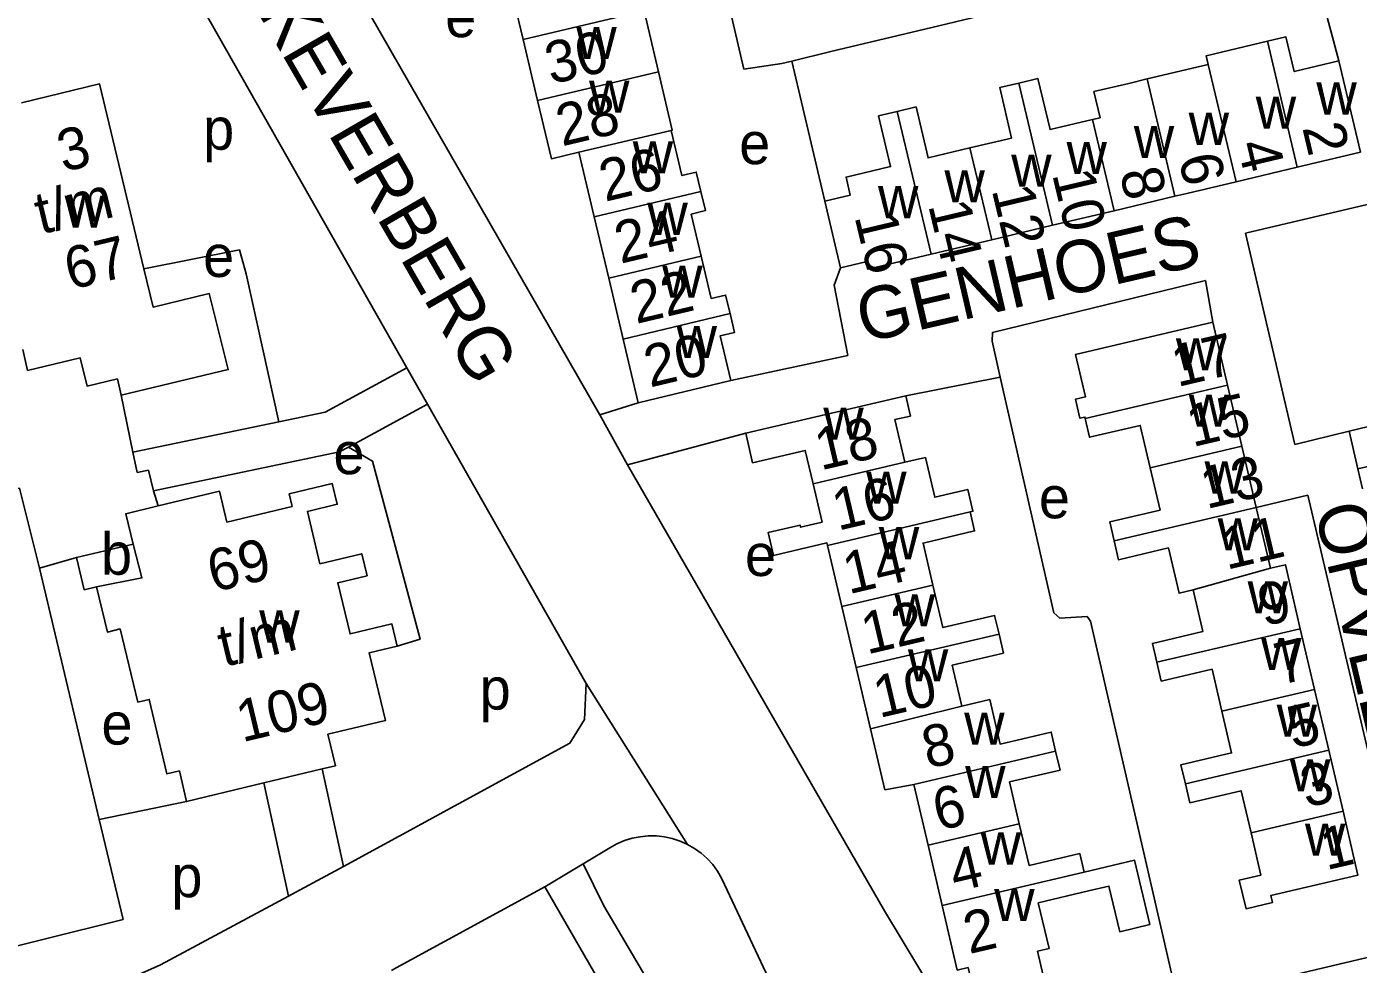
# Model space of a CAD drawing. Extents: x 157646 to 159241, y 379213 to 381217.
# Drawn here: x 158754.8 to 158882.3, y 380586.3 to 380676 of the extents above; entities that cross this region are included whole.
import ezdxf

# ---------------------------------------------------------------- set-up
doc = ezdxf.new("R2010")
doc.units = 0
for name, color, linetype in [('BLT_Basislijn', 7, 'Continuous'), ('BLT_Bebouwing', 7, 'Continuous'), ('BLT_Centroide', 7, 'Continuous'), ('BLT_Huisnummer', 7, 'Continuous'), ('BLT_Huisnummer_ tussenligend', 7, 'Continuous'), ('BLT_Huisnummer_reeks', 7, 'Continuous'), ('BLT_Onderverdeling_panden', 7, 'Continuous'), ('BLT_Straatnaam', 7, 'Continuous'), ('BLT_Vlakafsluiter', 7, 'Continuous')]:
    doc.layers.add(name, color=color, linetype=linetype)

msp = doc.modelspace()

# ---------------------------------------------------------------- linework, layer by layer
at = {"layer": 'BLT_Basislijn'}
for p, q in [((158809.69, 380638.9), (158781.03, 380688.8)), ((158880.41, 380672.76), (158877.31, 380684.42)), ((158791.22, 380643.4), (158769.17, 380682.23)), ((158828.05, 380672.75), (158831.21, 380659.36)), ((158871.47, 380656.28), (158886.31, 380659.8)), ((158871.47, 380656.28), (158876.2, 380636.08)), ((158867.65, 380651.76), (158868.33, 380647.76)), ((158793.2, 380639.93), (158791.22, 380643.4)), ((158838.95, 380640.74), (158847.99, 380642.51)), ((158764.99, 380635.33), (158763.89, 380640.79)), ((158785.62, 380635.82), (158793.2, 380639.93)), ((158809.69, 380638.9), (158813.35, 380640.07)), ((158812.34, 380634.13), (158809.69, 380638.9)), ((158764.99, 380635.33), (158778.97, 380638.24)), ((158812.34, 380634.13), (158823.64, 380637.16)), ((158876.2, 380636.08), (158881.39, 380637.33)), ((158767.41, 380630.19), (158766.96, 380631.65)), ((158872.49, 380630.04), (158877.43, 380631.21)), ((158877.43, 380631.21), (158877.56, 380630.67)), ((158877.56, 380630.67), (158887.56, 380588.05)), ((158756.06, 380624.25), (158759.61, 380625.25)), ((158756.06, 380624.25), (158761.77, 380600.19)), ((158783.1, 380605.03), (158785.15, 380595.7)), ((158779.89, 380592.86), (158777.54, 380603.7)), ((158770.14, 380601.93), (158761.77, 380600.19)), ((158808.08, 380595.95), (158810.64, 380597.49)), ((158804.41, 380593.74), (158808.08, 380595.95)), ((158828.79, 380578.74), (158821.62, 380593.98)), ((158865.01, 380582.73), (158887.56, 380588.05))]:
    msp.add_line(p, q, dxfattribs=at)
for points in [[(158828.05, 380672.75), (158827.09, 380672.52), (158823.47, 380671.99), (158817.59, 380697.21)], [(158828.05, 380672.75), (158831.8, 380673.66), (158842.11, 380676.12), (158846.91, 380677.28)], [(158766.06, 380652.86), (158775.2, 380654.68), (158775.85, 380652.4), (158778.97, 380638.24)], [(158822.23, 380642.18), (158833.41, 380644.6), (158832.1, 380651.31), (158832.72, 380652.98)], [(158847.99, 380642.51), (158847.22, 380645.94), (158847.27, 380646.79), (158867.65, 380651.76)], [(158778.97, 380638.24), (158783.39, 380639.16), (158791.22, 380643.4)], [(158847.99, 380642.51), (158853.13, 380619.97), (158853.7, 380619.46), (158856.31, 380619.62), (158856.63, 380619.17), (158865.01, 380582.73)], [(158808.36, 380613.22), (158793.2, 380639.93)], [(158881.39, 380637.33), (158891.19, 380639.69)], [(158882.22, 380633.73), (158881.39, 380637.33)], [(158766.96, 380631.65), (158766.49, 380633.6), (158765.41, 380633.4), (158764.99, 380635.33)], [(158766.96, 380631.65), (158784.78, 380635.37), (158785.62, 380635.82)], [(158785.62, 380635.82), (158787.93, 380634.48), (158792.48, 380617.46), (158790.29, 380616.79)], [(158843.68, 380580.23), (158836.93, 380591.46), (158812.34, 380634.13)], [(158748.39, 380630.85), (158754.14, 380631.89), (158756.06, 380624.25)], [(158785.15, 380595.7), (158806.8, 380607.51), (158808.23, 380609.75), (158808.36, 380613.22)], [(158761.77, 380600.19), (158764.06, 380590.63), (158749.06, 380586.9)], [(158810.64, 380597.49), (158811.32, 380597.86), (158812.03, 380598.17), (158812.77, 380598.4), (158813.54, 380598.55), (158814.31, 380598.63), (158815.09, 380598.62), (158815.86, 380598.53), (158816.62, 380598.37), (158817.36, 380598.13), (158818.07, 380597.81)], [(158818.07, 380597.81), (158818.74, 380597.42), (158819.37, 380596.97), (158819.95, 380596.45), (158820.48, 380595.88), (158820.94, 380595.25), (158821.33, 380594.58), (158821.62, 380593.98)], [(158785.15, 380595.7), (158780.17, 380593.01), (158779.89, 380592.86)], [(158808.08, 380595.95), (158810.05, 380591.95), (158826.43, 380564.16), (158834.97, 380565.9)], [(158779.89, 380592.86), (158767.64, 380586.29), (158759.13, 380582.49), (158750.6, 380580.52)], [(158804.41, 380593.74), (158790.19, 380586), (158789.75, 380585.76)], [(158796.65, 380554.49), (158797.44, 380554.69), (158823.13, 380560.77), (158821.88, 380563.52), (158804.41, 380593.74)]]:
    msp.add_lwpolyline(points, dxfattribs=at)
at = {"layer": 'BLT_Bebouwing'}
for p, q in [((158803.73, 380668.98), (158802.34, 380674.81)), ((158867.9, 380672.41), (158862.05, 380671.05)), ((158809.13, 380657.86), (158807.67, 380664.03)), ((158870.56, 380661.2), (158876.42, 380662.59)), ((158864.72, 380659.82), (158865.86, 380660.09)), ((158865.86, 380660.09), (158870.56, 380661.2)), ((158858.9, 380658.44), (158864.72, 380659.82)), ((158810.53, 380651.98), (158809.13, 380657.86)), ((158853.01, 380657.04), (158858.9, 380658.44)), ((158847.18, 380655.66), (158853.01, 380657.04)), ((158841.39, 380654.28), (158847.18, 380655.66)), ((158811.91, 380646.16), (158810.53, 380651.98)), ((158868.33, 380647.76), (158869.74, 380641.74)), ((158813.35, 380640.07), (158811.91, 380646.16)), ((158822.23, 380642.18), (158813.35, 380640.07)), ((158869.74, 380641.74), (158871.11, 380635.9)), ((158838.95, 380640.74), (158823.64, 380637.16)), ((158871.11, 380635.9), (158872.49, 380630.04)), ((158872.49, 380630.04), (158873.85, 380624.23)), ((158831.47, 380626.42), (158832.85, 380620.56)), ((158832.85, 380620.56), (158834.22, 380614.72)), ((158876.71, 380618.45), (158878.07, 380612.64)), ((158878.07, 380612.64), (158879.43, 380606.82)), ((158836.96, 380603.03), (158835.59, 380608.87)), ((158879.43, 380606.82), (158880.8, 380600.98)), ((158777.54, 380603.7), (158783.1, 380605.03)), ((158770.14, 380601.93), (158777.54, 380603.7)), ((158836.96, 380603.03), (158839.72, 380603.55)), ((158839.72, 380603.55), (158841.09, 380597.74)), ((158841.09, 380597.74), (158842.44, 380591.96))]:
    msp.add_line(p, q, dxfattribs=at)
for points in [[(158802.34, 380674.81), (158801.49, 380678.39), (158796.4, 380677.18), (158795.84, 380679.52)], [(158811.13, 380676.9), (158813.91, 380677.55), (158815.29, 380671.73)], [(158873.56, 380674.65), (158867.71, 380673.26), (158867.9, 380672.41)], [(158880.41, 380672.76), (158876.13, 380671.74), (158875.34, 380675.07), (158873.56, 380674.65)], [(158815.29, 380671.73), (158816.62, 380666.15), (158816.51, 380666.12)], [(158882.48, 380664.03), (158880.41, 380672.76)], [(158766.06, 380652.86), (158761.82, 380670.56), (158754.34, 380668.77)], [(158849.78, 380670.64), (158847.95, 380670.21), (158849.09, 380665.39), (158845.09, 380664.44)], [(158856.83, 380667.16), (158852.77, 380666.2), (158851.61, 380671.08), (158849.78, 380670.64)], [(158862.05, 380671.05), (158860.3, 380670.62), (158856.96, 380669.84), (158857.56, 380667.33)], [(158807.67, 380664.03), (158805.05, 380663.4), (158803.73, 380668.98)], [(158838.15, 380667.94), (158836.36, 380667.51), (158837.51, 380662.66), (158833.24, 380661.65), (158833.64, 380659.93), (158831.21, 380659.36)], [(158845.09, 380664.44), (158841.09, 380663.49), (158839.94, 380668.36), (158838.15, 380667.94)], [(158857.56, 380667.33), (158856.83, 380667.16)], [(158816.51, 380666.12), (158817.54, 380661.8), (158818.91, 380662.13), (158819.34, 380660.29)], [(158876.42, 380662.59), (158882.48, 380664.03)], [(158819.34, 380660.29), (158819.78, 380658.45), (158818.43, 380658.12), (158819.39, 380654.08)], [(158831.21, 380659.36), (158831.57, 380657.85), (158832.72, 380652.98)], [(158819.39, 380654.08), (158820.35, 380650.04), (158821.72, 380650.37), (158822.15, 380648.59)], [(158832.72, 380652.98), (158835.15, 380653.56), (158835.32, 380652.85), (158841.39, 380654.28)], [(158763.89, 380640.79), (158774.13, 380643.23), (158772.3, 380650.5), (158766.93, 380649.22), (158766.06, 380652.86)], [(158822.15, 380648.59), (158822.57, 380646.8), (158821.21, 380646.48), (158822.23, 380642.18)], [(158856.14, 380638.55), (158856.1, 380638.69), (158855.63, 380638.58), (158855.2, 380640.4), (158856.15, 380640.62), (158855.2, 380644.68), (158868.33, 380647.76)], [(158754.46, 380645.17), (158754.92, 380643.16), (158759.97, 380644.35), (158760.61, 380641.66), (158763.53, 380642.35)], [(158763.53, 380642.35), (158763.89, 380640.79)], [(158838.87, 380634.37), (158837.91, 380638.45), (158839.4, 380638.79), (158838.95, 380640.74)], [(158862.34, 380633.84), (158861.39, 380637.9), (158856.55, 380636.77), (158856.13, 380638.55)], [(158823.64, 380637.16), (158824.3, 380634.33), (158829.34, 380635.51), (158830.09, 380632.32)], [(158882.22, 380633.73), (158891.29, 380635.86)], [(158845.12, 380629.63), (158845.38, 380629.69), (158844.89, 380631.78), (158841.73, 380631.03), (158840.84, 380634.82), (158838.87, 380634.37)], [(158858.89, 380626.85), (158858.47, 380628.66), (158863.29, 380629.79), (158862.34, 380633.84)], [(158882.65, 380631.84), (158882.22, 380633.73)], [(158790.29, 380616.79), (158789.78, 380618.91), (158785.78, 380617.95), (158784.61, 380622.84), (158787.41, 380623.51), (158786.9, 380625.62), (158782.89, 380624.66), (158781.7, 380629.66), (158784.56, 380630.35), (158784.08, 380632.33), (158779.94, 380631.35), (158780.23, 380630.15), (158774, 380628.65), (158773.29, 380631.6), (158767.41, 380630.19)], [(158830.09, 380632.32), (158830.95, 380628.64), (158828.89, 380628.16), (158828.84, 380628.36), (158825.78, 380627.64), (158826.3, 380625.45), (158831.42, 380626.65), (158831.47, 380626.42)], [(158767.41, 380630.19), (158764.32, 380629.45), (158765.02, 380626.54)], [(158841.56, 380622.6), (158840.61, 380626.64), (158845.55, 380627.8), (158845.12, 380629.62)], [(158765.02, 380626.54), (158759.61, 380625.25)], [(158866.45, 380622.15), (158865.12, 380621.84), (158864.11, 380626.18), (158859.31, 380625.05), (158858.89, 380626.85)], [(158759.61, 380625.25), (158760.33, 380622.17), (158761.53, 380622.45)], [(158873.85, 380624.23), (158875.28, 380624.57), (158876.71, 380618.45)], [(158761.53, 380622.45), (158762.56, 380618.12), (158763.78, 380618.42), (158765.46, 380611.42), (158766.56, 380611.68), (158768.26, 380604.56), (158769.45, 380604.84), (158770.14, 380601.93)], [(158847.88, 380617.92), (158847.46, 380619.72), (158842.51, 380618.56), (158841.56, 380622.6)], [(158862.98, 380615.23), (158862.56, 380617.04), (158867.38, 380618.17), (158866.45, 380622.15)], [(158783.1, 380605.03), (158784.38, 380605.34), (158783.66, 380608.35), (158789.16, 380609.66), (158787.61, 380616.15), (158790.29, 380616.79)], [(158844.33, 380611.04), (158843.41, 380614.97), (158848.31, 380616.12), (158847.88, 380617.92)], [(158834.22, 380614.72), (158835.59, 380608.87)], [(158869.21, 380610.57), (158868.27, 380614.57), (158863.41, 380613.43), (158862.98, 380615.23)], [(158853.3, 380606.74), (158852.88, 380608.55), (158847.99, 380607.41), (158846.99, 380611.66), (158844.33, 380611.04)], [(158865.72, 380603.61), (158865.29, 380605.43), (158870.14, 380606.57), (158869.21, 380610.57)], [(158849.82, 380599.79), (158848.89, 380603.79), (158853.73, 380604.92), (158853.3, 380606.74)], [(158872, 380598.91), (158871.05, 380602.94), (158866.15, 380601.79), (158865.72, 380603.61)], [(158880.8, 380600.98), (158882.23, 380594.88), (158873.88, 380592.92), (158874.04, 380592.24), (158871.52, 380591.65), (158870.87, 380594.4), (158872.94, 380594.88), (158872, 380598.91)], [(158856.03, 380595.15), (158855.61, 380596.93), (158850.76, 380595.8), (158849.82, 380599.79)], [(158842.44, 380591.96), (158843.89, 380585.78), (158844.92, 380586.03), (158845.99, 380581.47), (158848.15, 380581.31), (158852.79, 380582.41), (158851.58, 380587.59), (158852.67, 380587.84), (158851.64, 380592.22), (158856.45, 380593.36), (158858.4, 380593.82), (158859.43, 380589.46), (158862.31, 380590.15), (158860.85, 380596.29), (158856.03, 380595.15)]]:
    msp.add_lwpolyline(points, dxfattribs=at)
at = {"layer": 'BLT_Onderverdeling_panden'}
for p, q in [((158811.13, 380676.9), (158802.34, 380674.81)), ((158873.56, 380674.65), (158876.42, 380662.59)), ((158815.29, 380671.73), (158803.73, 380668.98)), ((158867.9, 380672.41), (158870.56, 380661.2)), ((158849.78, 380670.64), (158853.01, 380657.04)), ((158862.05, 380671.05), (158864.72, 380659.82)), ((158838.15, 380667.94), (158841.39, 380654.28)), ((158856.83, 380667.16), (158858.9, 380658.44)), ((158816.51, 380666.12), (158807.67, 380664.03)), ((158845.09, 380664.44), (158847.18, 380655.66)), ((158819.34, 380660.29), (158809.13, 380657.86)), ((158819.39, 380654.08), (158810.53, 380651.98)), ((158822.15, 380648.59), (158811.91, 380646.16)), ((158856.13, 380638.55), (158869.74, 380641.74)), ((158862.34, 380633.84), (158871.11, 380635.9)), ((158838.87, 380634.37), (158830.09, 380632.32)), ((158845.12, 380629.62), (158831.47, 380626.42)), ((158858.89, 380626.85), (158872.49, 380630.04)), ((158866.45, 380622.15), (158873.85, 380624.23)), ((158841.56, 380622.6), (158832.85, 380620.56)), ((158862.98, 380615.23), (158876.71, 380618.45)), ((158847.88, 380617.92), (158834.22, 380614.72)), ((158869.21, 380610.57), (158878.07, 380612.64)), ((158835.59, 380608.87), (158844.33, 380611.04)), ((158853.3, 380606.74), (158839.72, 380603.55)), ((158865.72, 380603.61), (158879.43, 380606.82)), ((158872, 380598.91), (158880.8, 380600.98)), ((158849.82, 380599.79), (158841.09, 380597.74)), ((158856.03, 380595.15), (158842.44, 380591.96))]:
    msp.add_line(p, q, dxfattribs=at)
msp.add_lwpolyline([(158761.53, 380622.45), (158765.87, 380623.31), (158765.02, 380626.54)], dxfattribs=at)
at = {"layer": 'BLT_Vlakafsluiter'}
msp.add_line((158808.36, 380613.22), (158818.07, 380597.81), dxfattribs=at)

# ---------------------------------------------------------------- texts
at = {"layer": 'BLT_Centroide'}
for s, p in [('e', (158794.89, 380675.04)), ('w', (158807.43, 380672.94)), ('w', (158808.65, 380667.81)), ('w', (158878.25, 380667.64)), ('w', (158872.45, 380666.27)), ('w', (158866.03, 380664.73)), ('p', (158771.72, 380664.27)), ('w', (158860.78, 380663.48)), ('e', (158823.02, 380662.89)), ('w', (158812.83, 380662)), ('w', (158854.34, 380661.95)), ('w', (158849.05, 380660.73)), ('w', (158842.66, 380659.23)), ('w', (158836.3, 380657.72)), ('w', (158758.47, 380656.81)), ('w', (158814.23, 380656.12)), ('e', (158771.72, 380652.1)), ('w', (158815.65, 380650.12)), ('w', (158817.03, 380644.34)), ('w', (158864.81, 380643.16)), ('w', (158866.04, 380637.78)), ('w', (158831.07, 380636.53)), ('e', (158784.19, 380633.23)), ('w', (158835.17, 380630.41)), ('w', (158867.55, 380631.38)), ('e', (158851.7, 380629.01)), ('w', (158868.8, 380625.94)), ('b', (158761.95, 380623.61)), ('w', (158836.38, 380625.09)), ('e', (158823.57, 380623.49)), ('w', (158871.67, 380619.91)), ('w', (158837.89, 380618.66)), ('w', (158777.09, 380617.12)), ('w', (158872.96, 380614.5)), ('w', (158839.16, 380613.41)), ('p', (158798.18, 380610.71)), ('e', (158761.99, 380607.36)), ('w', (158844.55, 380607.34)), ('w', (158874.45, 380608.12)), ('w', (158844.64, 380602.25)), ('w', (158875.72, 380602.88)), ('w', (158846.13, 380595.88)), ('w', (158877.16, 380596.72)), ('p', (158768.68, 380592.76)), ('w', (158847.42, 380590.47))]:
    msp.add_text(s, height=4, dxfattribs=at).set_placement(p)
at = {"layer": 'BLT_Huisnummer'}
for s, rotation, p in [('28', 13.348, (158806.05, 380664.58)), ('2', 283.3436, (158876.89, 380666.39)), ('6', 283.3436, (158865.03, 380663.46)), ('10', 283.3436, (158852.95, 380661.94)), ('24', 13.348, (158811.65, 380653.35)), ('16', 283.3436, (158834.04, 380657.89)), ('20', 13.348, (158814.47, 380641.51)), ('17', 13.1903, (158864.95, 380641.56)), ('18', 13.1932, (158830.81, 380633.58)), ('13', 13.1903, (158867.73, 380629.88)), ('14', 13.1932, (158833.49, 380621.73)), ('9', 13.1903, (158873.21, 380618.66)), ('10', 13.1932, (158836.41, 380609.89)), ('5', 13.1903, (158875.99, 380606.97)), ('6', 13.1932, (158842.09, 380599.1)), ('1', 13.1903, (158879.2, 380595.33)), ('2', 13.1932, (158845.02, 380587.31))]:
    msp.add_text(s, height=4, rotation=rotation, dxfattribs=at).set_placement(p)
at = {"layer": 'BLT_Huisnummer_ tussenligend'}
for s, rotation, p in [('30', 13.348, (158805, 380670.51)), ('26', 13.348, (158810.17, 380659.28)), ('4', 283.3436, (158870.66, 380664.78)), ('8', 283.3436, (158859.4, 380662.11)), ('12', 283.3436, (158847.17, 380660.44)), ('14', 283.3436, (158841.09, 380658.97)), ('22', 13.348, (158813.15, 380647.59)), ('15', 13.1903, (158866.4, 380635.81)), ('16', 13.1932, (158832.46, 380627.81)), ('11', 13.1903, (158869.65, 380624.07)), ('12', 13.1932, (158835.24, 380615.97)), ('7', 13.1903, (158874.79, 380613.05)), ('8', 13.1932, (158841.06, 380605.04)), ('3', 13.1903, (158877.28, 380601.31)), ('4', 13.1932, (158843.67, 380593.24))]:
    msp.add_text(s, height=4, rotation=rotation, dxfattribs=at).set_placement(p)
at = {"layer": 'BLT_Huisnummer_reeks'}
for s, rotation, p in [('3', 13.4514, (158758.32, 380662.12)), ('t/m', 13.4514, (158756.18, 380656.16)), ('67', 13.4514, (158759.01, 380650.85)), ('69', 13.4529, (158772.69, 380621.92)), ('t/m', 13.4533, (158773.71, 380614.78)), ('109', 13.4533, (158775.45, 380607.57))]:
    msp.add_text(s, height=4, rotation=rotation, dxfattribs=at).set_placement(p)
at = {"layer": 'BLT_Straatnaam'}
for s, rotation, p in [('KEVERBERG', 300.0459, (158776.92, 380677.42)), ('GENHOES', 13.0539, (158834.92, 380645.76)), ('OPVELD', 283.2079, (158878.04, 380629.94))]:
    msp.add_text(s, height=5, rotation=rotation, dxfattribs=at).set_placement(p)

doc.saveas('drawing.dxf')
